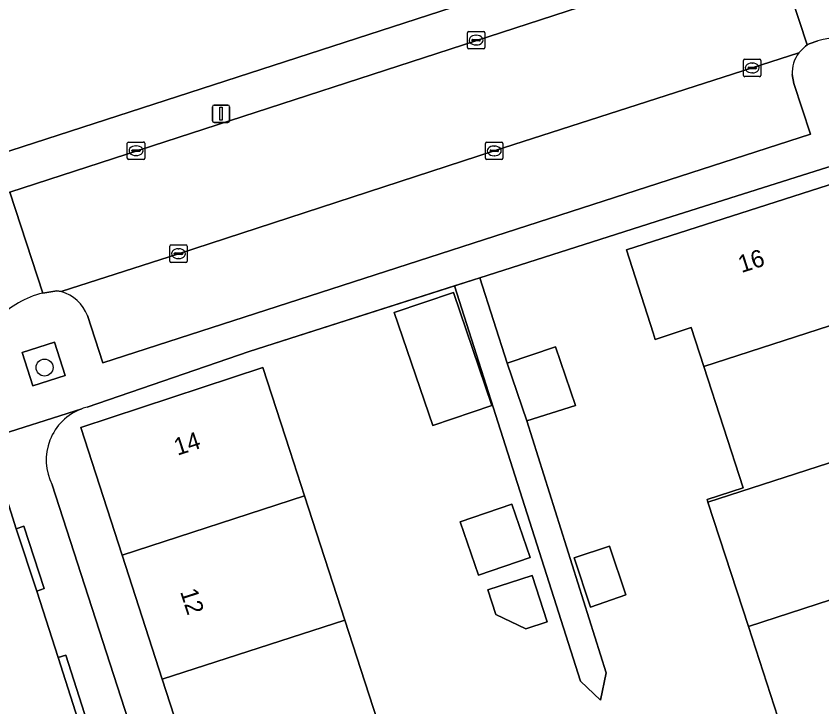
# Model space of a CAD drawing. Extents: x 159262 to 160143, y 383399 to 384319.
# Drawn here: x 159501.03 to 159547.3, y 383919.57 to 383959.24 of the extents above; entities that cross this region are included whole.
import ezdxf

# ---------------------------------------------------------------- set-up
doc = ezdxf.new("R2010")
doc.units = 0
for name, color, linetype in [('IMGEO_Boom', 7, 'Continuous'), ('IMGEO_Erf', 7, 'Continuous'), ('IMGEO_Groenvoorziening', 7, 'Continuous'), ('IMGEO_Kolk', 7, 'Continuous'), ('IMGEO_Lichtmast', 7, 'Continuous'), ('IMGEO_Muur', 7, 'Continuous'), ('IMGEO_Pand', 7, 'Continuous'), ('IMGEO_Pand_nummerreeks', 7, 'Continuous'), ('IMGEO_Parkeervlak_open', 7, 'Continuous'), ('IMGEO_Rijbaan_lokaal_open', 7, 'Continuous'), ('IMGEO_Voetpad_open', 7, 'Continuous')]:
    doc.layers.add(name, color=color, linetype=linetype)

msp = doc.modelspace()

# ---------------------------------------------------------------- linework, layer by layer
at = {"layer": 'IMGEO_Boom'}
msp.add_circle((159502.663, 383939.057), 0.489, dxfattribs=at)
at = {"layer": 'IMGEO_Erf'}
for points in [[(159548.139, 383950.725), (159547.29, 383950.455), (159538.267, 383947.591), (159527.663, 383944.21), (159529.227, 383939.306), (159532.006, 383940.252), (159533.157, 383936.87), (159530.356, 383935.988), (159534.919, 383921.526), (159534.598, 383919.961), (159533.437, 383921.043), (159526.199, 383943.743), (159514.414, 383939.986), (159505.109, 383936.789)], [(159547.717, 383909.894), (159545.401, 383917.028), (159543.08, 383924.181), (159540.762, 383931.324), (159540.709, 383931.486), (159542.781, 383932.158), (159540.524, 383939.113), (159539.798, 383941.348), (159537.727, 383940.675), (159537.615, 383941.048), (159536.087, 383945.809), (159548.678, 383949.849)], [(159520.991, 383885.447), (159518.68, 383892.58), (159516.363, 383899.732), (159514.053, 383906.864), (159511.734, 383914.025), (159509.423, 383921.158), (159507.115, 383928.284), (159504.741, 383935.614), (159515.195, 383939.054), (159516.748, 383934.301), (159517.596, 383931.686), (159519.911, 383924.542), (159522.224, 383917.407), (159522.951, 383915.165), (159525.025, 383915.837), (159526.61, 383910.947), (159528.185, 383906.087), (159526.111, 383905.415), (159526.839, 383903.17), (159529.154, 383896.026), (159531.41, 383889.065), (159531.466, 383888.893), (159533.556, 383889.581), (159534.413, 383886.938)], [(159503.104, 383932.317), (159520.139, 383879.653)]]:
    msp.add_lwpolyline(points, dxfattribs=at)
for points in [[(159524.956, 383935.73), (159522.751, 383942.212), (159526.145, 383943.367), (159528.351, 383936.885)], [(159527.579, 383927.143), (159526.538, 383930.204), (159529.501, 383931.212), (159530.542, 383928.151)], [(159534.013, 383925.305), (159533.071, 383928.133), (159535.1, 383928.809), (159536.036, 383926.003)], [(159531.523, 383924.447), (159530.297, 383924.052), (159528.571, 383924.883), (159528.115, 383926.296), (159530.661, 383927.117)]]:
    msp.add_lwpolyline(points, close=True, dxfattribs=at)
for centre, radius, start, end in [((159505.921, 383933.681), 3.213, 104.6429, 110.4436), ((159505.905, 383933.747), 3.145, 110.5883, 207.0473)]:
    msp.add_arc(centre, radius, start, end, dxfattribs=at)
at = {"layer": 'IMGEO_Groenvoorziening'}
msp.add_lwpolyline([(159431.731, 383929.128), (159500, 383951.285), (159540.479, 383964.423), (159540.585, 383964.422)], dxfattribs=at)
msp.add_lwpolyline([(159501.99, 383938.003), (159503.851, 383938.602), (159503.245, 383940.51), (159501.379, 383939.912)], close=True, dxfattribs=at)
at = {"layer": 'IMGEO_Kolk'}
for p, q in [((159526.945, 383957.433), (159526.945, 383958.285)), ((159527.02, 383958.359), (159527.872, 383958.359)), ((159527.433, 383958.139), (159527.458, 383958.139)), ((159527.946, 383958.285), (159527.946, 383957.433)), ((159527.204, 383957.853), (159527.204, 383957.865)), ((159527.642, 383957.816), (159527.244, 383957.816)), ((159527.247, 383957.902), (159527.645, 383957.902)), ((159527.688, 383957.865), (159527.688, 383957.853)), ((159527.872, 383957.359), (159527.02, 383957.359)), ((159527.456, 383957.579), (159527.431, 383957.579)), ((159542.803, 383955.834), (159542.803, 383956.686)), ((159542.878, 383956.76), (159543.73, 383956.76)), ((159543.804, 383956.686), (159543.804, 383955.834)), ((159543.062, 383956.254), (159543.062, 383956.266)), ((159543.5, 383956.217), (159543.102, 383956.217)), ((159543.105, 383956.303), (159543.503, 383956.303)), ((159543.291, 383956.54), (159543.316, 383956.54)), ((159543.546, 383956.266), (159543.546, 383956.254)), ((159543.73, 383955.76), (159542.878, 383955.76)), ((159543.314, 383955.98), (159543.289, 383955.98)), ((159507.418, 383951.082), (159507.418, 383951.934)), ((159507.493, 383952.008), (159508.345, 383952.008)), ((159507.906, 383951.788), (159507.931, 383951.788)), ((159508.419, 383951.934), (159508.419, 383951.082)), ((159527.989, 383951.072), (159527.989, 383951.924)), ((159528.064, 383951.998), (159528.916, 383951.998)), ((159528.477, 383951.778), (159528.502, 383951.778)), ((159528.99, 383951.924), (159528.99, 383951.072)), ((159507.677, 383951.502), (159507.677, 383951.514)), ((159508.115, 383951.465), (159507.717, 383951.465)), ((159507.72, 383951.551), (159508.118, 383951.551)), ((159507.929, 383951.228), (159507.904, 383951.228)), ((159508.161, 383951.514), (159508.161, 383951.502)), ((159528.248, 383951.492), (159528.248, 383951.504)), ((159528.686, 383951.455), (159528.288, 383951.455)), ((159528.291, 383951.541), (159528.689, 383951.541)), ((159528.5, 383951.218), (159528.475, 383951.218)), ((159528.732, 383951.504), (159528.732, 383951.492)), ((159508.345, 383951.008), (159507.493, 383951.008)), ((159528.916, 383950.998), (159528.064, 383950.998)), ((159509.93, 383946.095), (159510.782, 383946.095)), ((159509.855, 383945.169), (159509.855, 383946.021)), ((159510.114, 383945.589), (159510.114, 383945.601)), ((159510.157, 383945.638), (159510.555, 383945.638)), ((159510.343, 383945.875), (159510.368, 383945.875)), ((159510.598, 383945.601), (159510.598, 383945.589)), ((159510.856, 383946.021), (159510.856, 383945.169)), ((159510.552, 383945.552), (159510.154, 383945.552)), ((159510.366, 383945.315), (159510.341, 383945.315)), ((159510.782, 383945.095), (159509.93, 383945.095))]:
    msp.add_line(p, q, dxfattribs=at)
for points in [[(159526.945, 383957.433), (159526.945, 383958.285)], [(159527.02, 383958.359), (159527.872, 383958.359)], [(159527.946, 383958.285), (159527.946, 383957.433)], [(159527.872, 383957.359), (159527.02, 383957.359)], [(159542.803, 383955.834), (159542.803, 383956.686)], [(159542.878, 383956.76), (159543.73, 383956.76)], [(159543.804, 383956.686), (159543.804, 383955.834)], [(159543.73, 383955.76), (159542.878, 383955.76)], [(159507.418, 383951.082), (159507.418, 383951.934)], [(159507.493, 383952.008), (159508.345, 383952.008)], [(159508.419, 383951.934), (159508.419, 383951.082)], [(159527.989, 383951.072), (159527.989, 383951.924)], [(159528.064, 383951.998), (159528.916, 383951.998)], [(159528.99, 383951.924), (159528.99, 383951.072)], [(159508.345, 383951.008), (159507.493, 383951.008)], [(159528.916, 383950.998), (159528.064, 383950.998)], [(159509.93, 383946.095), (159510.782, 383946.095)], [(159509.855, 383945.169), (159509.855, 383946.021)], [(159510.856, 383946.021), (159510.856, 383945.169)], [(159510.782, 383945.095), (159509.93, 383945.095)]]:
    msp.add_lwpolyline(points, dxfattribs=at)
for centre, radius, start, end in [((159527.022, 383958.283), 0.0765, 91.552, 178.448), ((159527.022, 383958.283), 0.0765, 91.552, 178.448), ((159527.87, 383958.283), 0.0765, 1.552, 88.448), ((159527.87, 383958.283), 0.0765, 1.552, 88.448), ((159527.244, 383957.862), 0.0403, 85.8775, 175.7526), ((159527.241, 383957.852), 0.0366, 178.938, 274.7102), ((159527.645, 383957.859), 0.043, 264.8664, 352.4533), ((159527.649, 383957.864), 0.0386, 1.7309, 96.639), ((159527.022, 383957.435), 0.0765, 181.552, 268.448), ((159527.022, 383957.435), 0.0765, 181.552, 268.448), ((159527.87, 383957.435), 0.0765, 271.552, 358.448), ((159527.87, 383957.435), 0.0765, 271.552, 358.448), ((159542.88, 383956.684), 0.0765, 91.552, 178.448), ((159542.88, 383956.684), 0.0765, 91.552, 178.448), ((159543.728, 383956.684), 0.0765, 1.552, 88.448), ((159543.728, 383956.684), 0.0765, 1.552, 88.448), ((159543.102, 383956.263), 0.0403, 85.8775, 175.7526), ((159543.099, 383956.253), 0.0366, 178.938, 274.7102), ((159543.503, 383956.26), 0.043, 264.8664, 352.4533), ((159543.507, 383956.265), 0.0386, 1.7309, 96.639), ((159542.88, 383955.836), 0.0765, 181.552, 268.448), ((159542.88, 383955.836), 0.0765, 181.552, 268.448), ((159543.728, 383955.836), 0.0765, 271.552, 358.448), ((159543.728, 383955.836), 0.0765, 271.552, 358.448), ((159507.495, 383951.932), 0.0765, 91.552, 178.448), ((159507.495, 383951.932), 0.0765, 91.552, 178.448), ((159508.343, 383951.932), 0.0765, 1.552, 88.448), ((159508.343, 383951.932), 0.0765, 1.552, 88.448), ((159528.066, 383951.922), 0.0765, 91.552, 178.448), ((159528.066, 383951.922), 0.0765, 91.552, 178.448), ((159528.914, 383951.922), 0.0765, 1.552, 88.448), ((159528.914, 383951.922), 0.0765, 1.552, 88.448), ((159507.717, 383951.511), 0.0403, 85.8775, 175.7526), ((159507.714, 383951.501), 0.0366, 178.938, 274.7102), ((159508.118, 383951.508), 0.043, 264.8664, 352.4533), ((159508.122, 383951.513), 0.0386, 1.7309, 96.639), ((159528.288, 383951.501), 0.0403, 85.8775, 175.7526), ((159528.285, 383951.491), 0.0366, 178.938, 274.7102), ((159528.689, 383951.498), 0.043, 264.8664, 352.4533), ((159528.693, 383951.503), 0.0386, 1.7309, 96.639), ((159507.495, 383951.084), 0.0765, 181.552, 268.448), ((159507.495, 383951.084), 0.0765, 181.552, 268.448), ((159508.343, 383951.084), 0.0765, 271.552, 358.448), ((159508.343, 383951.084), 0.0765, 271.552, 358.448), ((159528.066, 383951.074), 0.0765, 181.552, 268.448), ((159528.066, 383951.074), 0.0765, 181.552, 268.448), ((159528.914, 383951.074), 0.0765, 271.552, 358.448), ((159528.914, 383951.074), 0.0765, 271.552, 358.448), ((159509.932, 383946.019), 0.0765, 91.552, 178.448), ((159509.932, 383946.019), 0.0765, 91.552, 178.448), ((159510.78, 383946.019), 0.0765, 1.552, 88.448), ((159510.78, 383946.019), 0.0765, 1.552, 88.448), ((159510.154, 383945.598), 0.0403, 85.8775, 175.7526), ((159510.151, 383945.588), 0.0366, 178.938, 274.7102), ((159510.555, 383945.595), 0.043, 264.8664, 352.4533), ((159510.559, 383945.6), 0.0386, 1.7309, 96.639), ((159509.932, 383945.171), 0.0765, 181.552, 268.448), ((159509.932, 383945.171), 0.0765, 181.552, 268.448), ((159510.78, 383945.171), 0.0765, 271.552, 358.448), ((159510.78, 383945.171), 0.0765, 271.552, 358.448)]:
    msp.add_arc(centre, radius, start, end, dxfattribs=at)
for centre, major_axis, ratio, start_param, end_param in [((159527.432, 383957.859), (-0.387, 0.002), 0.722429, 4.712389, 7.853982), ((159527.457, 383957.859), (-0.39, 0.002), 0.717154, 1.570796, 4.712389), ((159543.29, 383956.26), (-0.387, 0.002), 0.722429, 4.712389, 7.853982), ((159543.315, 383956.26), (-0.39, 0.002), 0.717154, 1.570796, 4.712389), ((159507.905, 383951.508), (-0.387, 0.002), 0.722429, 4.712389, 7.853982), ((159507.93, 383951.508), (-0.39, 0.002), 0.717154, 1.570796, 4.712389), ((159528.476, 383951.498), (-0.387, 0.002), 0.722429, 4.712389, 7.853982), ((159528.501, 383951.498), (-0.39, 0.002), 0.717154, 1.570796, 4.712389), ((159510.342, 383945.595), (-0.387, 0.002), 0.722429, 4.712389, 7.853982), ((159510.367, 383945.595), (-0.39, 0.002), 0.717154, 1.570796, 4.712389)]:
    msp.add_ellipse(centre, major_axis=major_axis, ratio=ratio, start_param=start_param, end_param=end_param, dxfattribs=at)
at = {"layer": 'IMGEO_Lichtmast'}
for p, q in [((159512.304, 383953.229), (159512.304, 383954.029)), ((159512.304, 383954.029), (159512.304, 383953.229)), ((159512.404, 383954.129), (159513.194, 383954.129)), ((159513.194, 383954.129), (159512.404, 383954.129)), ((159513.294, 383954.029), (159513.294, 383953.229)), ((159513.294, 383953.229), (159513.294, 383954.029)), ((159513.194, 383953.129), (159512.404, 383953.129)), ((159512.404, 383953.129), (159513.194, 383953.129))]:
    msp.add_line(p, q, dxfattribs=at)
msp.add_lwpolyline([(159512.724, 383954.004), (159512.874, 383954.004), (159512.874, 383953.254), (159512.724, 383953.254), (159512.724, 383954.004)], dxfattribs=at)
for centre, start, end in [((159512.404, 383954.029), 90, 180), ((159512.404, 383954.029), 90, 180), ((159513.194, 383954.029), 0, 90), ((159513.194, 383954.029), 360, 90), ((159512.404, 383953.229), 180, 270), ((159512.404, 383953.229), 180, 270), ((159513.194, 383953.229), 270, 0), ((159513.194, 383953.229), 270, 0)]:
    msp.add_arc(centre, 0.1, start, end, dxfattribs=at)
at = {"layer": 'IMGEO_Muur'}
msp.add_lwpolyline([(159514.414, 383939.986), (159538.267, 383947.591)], dxfattribs=at)
at = {"layer": 'IMGEO_Pand'}
for points in [[(159540.524, 383939.113), (159551.053, 383942.531), (159548.678, 383949.849), (159536.087, 383945.809), (159537.615, 383941.048), (159537.727, 383940.675), (159539.798, 383941.348)], [(159522.751, 383942.212), (159524.956, 383935.73), (159528.351, 383936.885), (159526.145, 383943.367)], [(159540.762, 383931.324), (159553.365, 383935.405), (159551.053, 383942.531), (159540.524, 383939.113), (159542.781, 383932.158), (159540.709, 383931.486)], [(159533.157, 383936.87), (159532.006, 383940.252), (159529.227, 383939.306), (159530.356, 383935.988)], [(159507.115, 383928.284), (159517.596, 383931.686), (159516.748, 383934.301), (159515.195, 383939.054), (159504.741, 383935.614)], [(159540.762, 383931.324), (159543.08, 383924.181), (159555.678, 383928.279), (159553.365, 383935.405)], [(159509.423, 383921.158), (159519.911, 383924.542), (159517.596, 383931.686), (159507.115, 383928.284)], [(159526.538, 383930.204), (159527.579, 383927.143), (159530.542, 383928.151), (159529.501, 383931.212)], [(159536.036, 383926.003), (159535.1, 383928.809), (159533.071, 383928.133), (159534.013, 383925.305)], [(159558, 383921.124), (159555.678, 383928.279), (159543.08, 383924.181), (159545.401, 383917.028)], [(159531.523, 383924.447), (159530.661, 383927.117), (159528.115, 383926.296), (159528.571, 383924.883), (159530.297, 383924.052)], [(159509.423, 383921.158), (159511.734, 383914.025), (159522.224, 383917.407), (159519.911, 383924.542)]]:
    msp.add_lwpolyline(points, close=True, dxfattribs=at)
at = {"layer": 'IMGEO_Parkeervlak_open'}
for points in [[(159545.982, 383957.135), (159543.304, 383956.259), (159528.49, 383951.497), (159510.356, 383945.595), (159503.62, 383943.417)], [(159505.129, 383942.038), (159506.017, 383939.326), (159546.655, 383952.456), (159545.691, 383955.377), (159545.605, 383955.875)]]:
    msp.add_lwpolyline(points, dxfattribs=at)
for centre, radius, start, end in [((159547.424, 383956.017), 1.825, 142.2206, 184.4644), ((159503.031, 383941.258), 2.238, 20.4019, 74.7528)]:
    msp.add_arc(centre, radius, start, end, dxfattribs=at)
at = {"layer": 'IMGEO_Rijbaan_lokaal_open'}
for points in [[(159547.875, 383964.456), (159544.557, 383963.36), (159546.466, 383957.58), (159546.577, 383957.647), (159547.064, 383957.819)], [(159502.557, 383943.33), (159500.665, 383949.135), (159500, 383948.919), (159473.186, 383940.231), (159475.089, 383934.528)]]:
    msp.add_lwpolyline(points, dxfattribs=at)
for points in [[(159544.557, 383963.36), (159543.463, 383963.01), (159537.107, 383960.978), (159500.665, 383949.135), (159502.557, 383943.33), (159503.374, 383943.462), (159503.62, 383943.417), (159510.356, 383945.595), (159528.49, 383951.497), (159543.304, 383956.259), (159545.982, 383957.135), (159546.358, 383957.514), (159546.466, 383957.58)], [(159512.685, 383893.898), (159511.695, 383897.062), (159509.941, 383902.365), (159508.082, 383908.102), (159505.376, 383916.455), (159505.289, 383916.639), (159503.456, 383922.4), (159502.214, 383926.219), (159501.036, 383929.802), (159500, 383933.034), (159499.829, 383933.567), (159499.362, 383934.96), (159494.602, 383933.425), (159494.88, 383932.541), (159500, 383916.735), (159506.951, 383895.276), (159513.009, 383876.629), (159513.238, 383875.992), (159513.316, 383875.623), (159518.132, 383877.248), (159517.878, 383877.993), (159517.094, 383880.482), (159515.888, 383884.058), (159514.565, 383888.168)]]:
    msp.add_lwpolyline(points, close=True, dxfattribs=at)
for centre, radius, start, end in [((159548.68, 383951.515), 6.507, 12.4928, 104.3756), ((159503.803, 383938.191), 5.288, 103.6308, 135.9892)]:
    msp.add_arc(centre, radius, start, end, dxfattribs=at)
at = {"layer": 'IMGEO_Voetpad_open'}
for points in [[(159540.585, 383964.422), (159540.479, 383964.423), (159500, 383951.285), (159431.731, 383929.128)], [(159430.64, 383926.257), (159432.248, 383926.774), (159433.093, 383927.064), (159436.366, 383928.301), (159473.186, 383940.231), (159500, 383948.919), (159500.665, 383949.135), (159537.107, 383960.978)], [(159547.064, 383957.819), (159546.577, 383957.647), (159546.466, 383957.58), (159546.358, 383957.514), (159545.982, 383957.135)], [(159545.605, 383955.875), (159545.691, 383955.377), (159546.655, 383952.456), (159506.017, 383939.326), (159505.129, 383942.038)], [(159505.109, 383936.789), (159514.414, 383939.986), (159526.199, 383943.743), (159527.663, 383944.21), (159538.267, 383947.591), (159547.29, 383950.455), (159548.139, 383950.725), (159555.033, 383952.923)], [(159503.62, 383943.417), (159503.374, 383943.462), (159502.557, 383943.33)], [(159499.137, 383935.691), (159499.362, 383934.96), (159504.799, 383936.691)], [(159504.799, 383936.691), (159499.362, 383934.96), (159499.829, 383933.567), (159500, 383933.034), (159501.036, 383929.802), (159501.468, 383929.942), (159502.638, 383926.377), (159502.214, 383926.219), (159503.456, 383922.4), (159503.886, 383922.534), (159505.727, 383916.796), (159505.289, 383916.639), (159505.376, 383916.455), (159508.082, 383908.102), (159508.512, 383908.231), (159510.361, 383902.497), (159509.941, 383902.365), (159511.695, 383897.062), (159512.685, 383893.898), (159513.103, 383894.022), (159514.96, 383888.332), (159514.565, 383888.168), (159515.888, 383884.058)], [(159520.139, 383879.653), (159503.104, 383932.317)]]:
    msp.add_lwpolyline(points, dxfattribs=at)
for points in [[(159530.356, 383935.988), (159529.227, 383939.306), (159527.663, 383944.21), (159526.199, 383943.743), (159533.437, 383921.043), (159534.598, 383919.961), (159534.919, 383921.526)], [(159501.99, 383938.003), (159501.379, 383939.912), (159503.245, 383940.51), (159503.851, 383938.602)], [(159502.214, 383926.219), (159502.638, 383926.377), (159501.468, 383929.942), (159501.036, 383929.802)], [(159505.289, 383916.639), (159505.727, 383916.796), (159503.886, 383922.534), (159503.456, 383922.4)]]:
    msp.add_lwpolyline(points, close=True, dxfattribs=at)
for centre, radius, start, end in [((159548.68, 383951.515), 6.507, 12.4928, 104.3756), ((159547.424, 383956.017), 1.825, 142.2206, 184.4644), ((159503.803, 383938.191), 5.288, 103.6308, 135.9892), ((159503.031, 383941.258), 2.238, 20.4019, 74.7528), ((159505.921, 383933.681), 3.213, 104.6429, 110.4436), ((159505.905, 383933.747), 3.145, 110.5883, 207.0473)]:
    msp.add_arc(centre, radius, start, end, dxfattribs=at)

# ---------------------------------------------------------------- texts
at = {"layer": 'IMGEO_Pand_nummerreeks'}
for s, rotation, p in [('16', 17.7896, (159542.685, 383944.481)), ('14', 18.2143, (159510.294, 383933.988)), ('12', 287.9476, (159510.441, 383926.193))]:
    msp.add_text(s, height=1, rotation=rotation, dxfattribs=at).set_placement(p)

doc.saveas('drawing.dxf')
